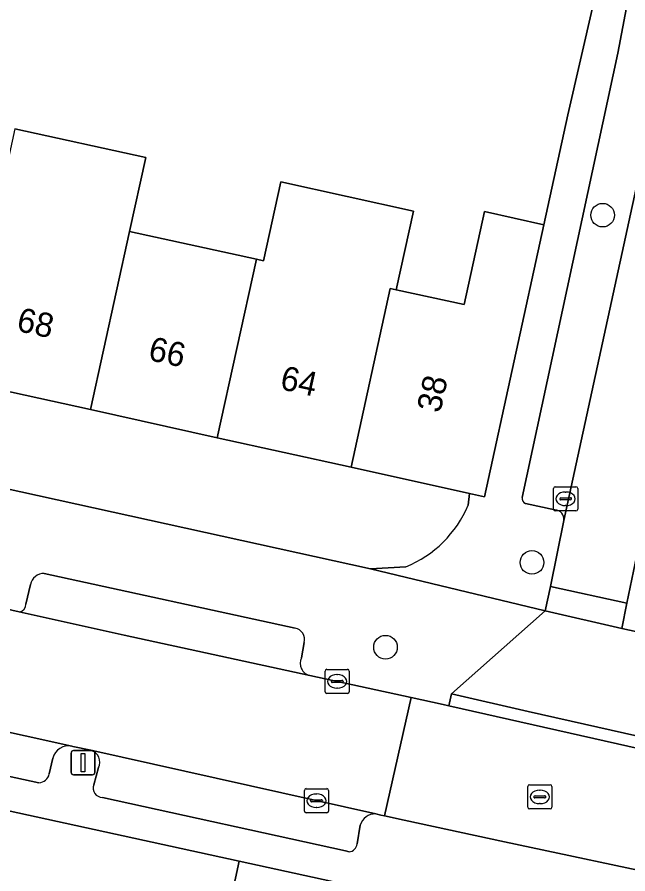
# Model space of a CAD drawing. Extents: x 162172 to 163187, y 382874 to 383685.
# Drawn here: x 162875.88 to 162901.13, y 383122.46 to 383157.89 of the extents above; entities that cross this region are included whole.
import ezdxf

# ---------------------------------------------------------------- set-up
doc = ezdxf.new("R2010")
doc.units = 0
for name, color, linetype in [('IMGEO_Boom', 7, 'Continuous'), ('IMGEO_Erf', 7, 'Continuous'), ('IMGEO_Groenvoorziening', 7, 'Continuous'), ('IMGEO_Kolk', 7, 'Continuous'), ('IMGEO_Lichtmast', 7, 'Continuous'), ('IMGEO_Muur', 7, 'Continuous'), ('IMGEO_Pand', 7, 'Continuous'), ('IMGEO_Pand_nummerreeks', 7, 'Continuous'), ('IMGEO_Parkeervlak_open', 7, 'Continuous'), ('IMGEO_Rijbaan_lokaal_open', 7, 'Continuous'), ('IMGEO_Rioolput', 7, 'Continuous'), ('IMGEO_Voetpad_open', 7, 'Continuous')]:
    doc.layers.add(name, color=color, linetype=linetype)

msp = doc.modelspace()

# ---------------------------------------------------------------- linework, layer by layer
at = {"layer": 'IMGEO_Boom'}
for centre in [(162900.09, 383149.702), (162897.168, 383135.339), (162891.11, 383131.831)]:
    msp.add_circle(centre, 0.489, dxfattribs=at)
at = {"layer": 'IMGEO_Erf'}
for points in [[(162875.775, 383153.273), (162881.192, 383152.088), (162880.523, 383149.03), (162885.772, 383147.881), (162886.065, 383147.817), (162886.778, 383151.075), (162892.265, 383149.874), (162891.553, 383146.616), (162894.366, 383146), (162895.21, 383149.856), (162897.653, 383149.297), (162898.651, 383153.856), (162899.697, 383158.408)], [(162894.525, 383137.704), (162894.584, 383138.19), (162889.691, 383139.272), (162884.155, 383140.497), (162878.909, 383141.658), (162873.493, 383142.856), (162867.971, 383144.078), (162862.64, 383145.258), (162857.179, 383146.466), (162851.552, 383147.711), (162846.22, 383148.923)], [(162849.281, 383144.142), (162890.494, 383135.078), (162891.954, 383135.159)]]:
    msp.add_lwpolyline(points, dxfattribs=at)
msp.add_arc((162890.188, 383139.514), 4.699, 292.0716, 337.346, dxfattribs=at)
at = {"layer": 'IMGEO_Groenvoorziening'}
for points in [[(162885.055, 383122.981), (162847.668, 383131.141), (162846.104, 383124.475), (162883.631, 383116.338)], [(162893.211, 383110.179), (162895.476, 383120.707), (162885.055, 383122.981), (162883.631, 383116.338), (162882.782, 383112.485)]]:
    msp.add_lwpolyline(points, close=True, dxfattribs=at)
at = {"layer": 'IMGEO_Kolk'}
for p, q in [((162898.057, 383137.543), (162898.057, 383138.395)), ((162898.132, 383138.469), (162898.984, 383138.469)), ((162899.058, 383138.395), (162899.058, 383137.543)), ((162898.316, 383137.963), (162898.316, 383137.975)), ((162898.359, 383138.012), (162898.757, 383138.012)), ((162898.545, 383138.249), (162898.57, 383138.249)), ((162898.8, 383137.975), (162898.8, 383137.963)), ((162898.754, 383137.926), (162898.356, 383137.926)), ((162898.568, 383137.689), (162898.543, 383137.689)), ((162898.984, 383137.469), (162898.132, 383137.469)), ((162888.686, 383130.916), (162889.538, 383130.916)), ((162888.611, 383129.99), (162888.611, 383130.842)), ((162889.099, 383130.696), (162889.124, 383130.696)), ((162889.612, 383130.842), (162889.612, 383129.99)), ((162888.87, 383130.41), (162888.87, 383130.422)), ((162889.308, 383130.373), (162888.91, 383130.373)), ((162888.913, 383130.459), (162889.311, 383130.459)), ((162889.122, 383130.136), (162889.097, 383130.136)), ((162889.354, 383130.422), (162889.354, 383130.41)), ((162889.538, 383129.916), (162888.686, 383129.916)), ((162887.755, 383125.054), (162887.755, 383125.906)), ((162887.83, 383125.98), (162888.682, 383125.98)), ((162888.756, 383125.906), (162888.756, 383125.054)), ((162888.243, 383125.76), (162888.268, 383125.76)), ((162888.014, 383125.474), (162888.014, 383125.486)), ((162888.452, 383125.437), (162888.054, 383125.437)), ((162888.057, 383125.523), (162888.455, 383125.523)), ((162888.266, 383125.2), (162888.241, 383125.2)), ((162888.498, 383125.486), (162888.498, 383125.474)), ((162888.682, 383124.98), (162887.83, 383124.98))]:
    msp.add_line(p, q, dxfattribs=at)
for points in [[(162898.057, 383137.543), (162898.057, 383138.395)], [(162898.132, 383138.469), (162898.984, 383138.469)], [(162899.058, 383138.395), (162899.058, 383137.543)], [(162898.984, 383137.469), (162898.132, 383137.469)], [(162888.686, 383130.916), (162889.538, 383130.916)], [(162888.611, 383129.99), (162888.611, 383130.842)], [(162889.612, 383130.842), (162889.612, 383129.99)], [(162889.538, 383129.916), (162888.686, 383129.916)], [(162887.755, 383125.054), (162887.755, 383125.906)], [(162887.83, 383125.98), (162888.682, 383125.98)], [(162888.756, 383125.906), (162888.756, 383125.054)], [(162888.682, 383124.98), (162887.83, 383124.98)]]:
    msp.add_lwpolyline(points, dxfattribs=at)
for centre, radius, start, end in [((162898.134, 383138.393), 0.0765, 91.552, 178.448), ((162898.134, 383138.393), 0.0765, 91.552, 178.448), ((162898.982, 383138.393), 0.0765, 1.552, 88.448), ((162898.982, 383138.393), 0.0765, 1.552, 88.448), ((162898.356, 383137.972), 0.0403, 85.8775, 175.7526), ((162898.353, 383137.962), 0.0366, 178.938, 274.7102), ((162898.757, 383137.969), 0.043, 264.8664, 352.4533), ((162898.761, 383137.974), 0.0386, 1.7309, 96.639), ((162898.134, 383137.545), 0.0765, 181.552, 268.448), ((162898.134, 383137.545), 0.0765, 181.552, 268.448), ((162898.982, 383137.545), 0.0765, 271.552, 358.448), ((162898.982, 383137.545), 0.0765, 271.552, 358.448), ((162888.688, 383130.84), 0.0765, 91.552, 178.448), ((162888.688, 383130.84), 0.0765, 91.552, 178.448), ((162889.536, 383130.84), 0.0765, 1.552, 88.448), ((162889.536, 383130.84), 0.0765, 1.552, 88.448), ((162888.91, 383130.419), 0.0403, 85.8775, 175.7526), ((162888.907, 383130.409), 0.0366, 178.938, 274.7102), ((162889.311, 383130.416), 0.043, 264.8664, 352.4533), ((162889.315, 383130.421), 0.0386, 1.7309, 96.639), ((162888.688, 383129.992), 0.0765, 181.552, 268.448), ((162888.688, 383129.992), 0.0765, 181.552, 268.448), ((162889.536, 383129.992), 0.0765, 271.552, 358.448), ((162889.536, 383129.992), 0.0765, 271.552, 358.448), ((162887.832, 383125.904), 0.0765, 91.552, 178.448), ((162887.832, 383125.904), 0.0765, 91.552, 178.448), ((162888.68, 383125.904), 0.0765, 1.552, 88.448), ((162888.68, 383125.904), 0.0765, 1.552, 88.448), ((162888.054, 383125.483), 0.0403, 85.8775, 175.7526), ((162888.051, 383125.473), 0.0366, 178.938, 274.7102), ((162888.455, 383125.48), 0.043, 264.8664, 352.4533), ((162888.459, 383125.485), 0.0386, 1.7309, 96.639), ((162887.832, 383125.056), 0.0765, 181.552, 268.448), ((162887.832, 383125.056), 0.0765, 181.552, 268.448), ((162888.68, 383125.056), 0.0765, 271.552, 358.448), ((162888.68, 383125.056), 0.0765, 271.552, 358.448)]:
    msp.add_arc(centre, radius, start, end, dxfattribs=at)
for centre, major_axis, ratio, start_param, end_param in [((162898.544, 383137.969), (-0.387, 0.002), 0.722429, 4.712389, 7.853982), ((162898.569, 383137.969), (-0.39, 0.002), 0.717154, 1.570796, 4.712389), ((162889.098, 383130.416), (-0.387, 0.002), 0.722429, 4.712389, 7.853982), ((162889.123, 383130.416), (-0.39, 0.002), 0.717154, 1.570796, 4.712389), ((162888.242, 383125.48), (-0.387, 0.002), 0.722429, 4.712389, 7.853982), ((162888.267, 383125.48), (-0.39, 0.002), 0.717154, 1.570796, 4.712389)]:
    msp.add_ellipse(centre, major_axis=major_axis, ratio=ratio, start_param=start_param, end_param=end_param, dxfattribs=at)
at = {"layer": 'IMGEO_Lichtmast'}
for p, q in [((162878.104, 383126.654), (162878.104, 383127.454)), ((162878.104, 383127.454), (162878.104, 383126.654)), ((162878.204, 383127.554), (162878.994, 383127.554)), ((162878.994, 383127.554), (162878.204, 383127.554)), ((162879.094, 383127.454), (162879.094, 383126.654)), ((162879.094, 383126.654), (162879.094, 383127.454)), ((162878.994, 383126.554), (162878.204, 383126.554)), ((162878.204, 383126.554), (162878.994, 383126.554))]:
    msp.add_line(p, q, dxfattribs=at)
msp.add_lwpolyline([(162878.524, 383127.429), (162878.674, 383127.429), (162878.674, 383126.679), (162878.524, 383126.679), (162878.524, 383127.429)], dxfattribs=at)
for centre, start, end in [((162878.204, 383127.454), 90, 180), ((162878.204, 383127.454), 90, 180), ((162878.994, 383127.454), 0, 90), ((162878.994, 383127.454), 360, 90), ((162878.204, 383126.654), 180, 270), ((162878.204, 383126.654), 180, 270), ((162878.994, 383126.654), 270, 0), ((162878.994, 383126.654), 270, 0)]:
    msp.add_arc(centre, 0.1, start, end, dxfattribs=at)
at = {"layer": 'IMGEO_Muur'}
msp.add_lwpolyline([(162898.651, 383153.856), (162897.653, 383149.297)], dxfattribs=at)
at = {"layer": 'IMGEO_Pand'}
for points in [[(162880.523, 383149.03), (162881.192, 383152.088), (162875.775, 383153.273), (162875.105, 383150.216), (162873.493, 383142.856), (162878.909, 383141.658)], [(162891.31, 383146.669), (162891.553, 383146.616), (162892.265, 383149.874), (162886.778, 383151.075), (162886.065, 383147.817), (162885.772, 383147.881), (162884.155, 383140.497), (162889.691, 383139.272)], [(162897.653, 383149.297), (162895.21, 383149.856), (162894.366, 383146), (162891.553, 383146.616), (162891.31, 383146.669), (162889.691, 383139.272), (162894.584, 383138.19), (162895.206, 383138.052)], [(162884.155, 383140.497), (162885.772, 383147.881), (162880.523, 383149.03), (162878.909, 383141.658)]]:
    msp.add_lwpolyline(points, close=True, dxfattribs=at)
at = {"layer": 'IMGEO_Parkeervlak_open'}
for points in [[(162898.486, 383137.076), (162902.633, 383156.139), (162903.644, 383161.345), (162904.903, 383169.786), (162905.415, 383173.218), (162909.988, 383203.872), (162910.508, 383207.3), (162914.959, 383237.052), (162915.456, 383240.511), (162917.253, 383252.345)], [(162901.688, 383161.501), (162900.715, 383156.409), (162896.768, 383138.028)], [(162896.898, 383137.774), (162898.118, 383137.516)], [(162887.374, 383132.623), (162876.994, 383134.882)], [(162876.426, 383134.423), (162876.233, 383133.614)], [(162875.962, 383133.292), (162880.296, 383132.332), (162887.978, 383130.662)], [(162887.642, 383131.386), (162887.744, 383132.032)], [(162878.142, 383127.739), (162866.417, 383130.336)], [(162866.926, 383128.361), (162876.776, 383126.226)], [(162890.71, 383124.934), (162878.924, 383127.566)], [(162877.204, 383126.59), (162877.346, 383127.244)], [(162879.24, 383126.851), (162879.041, 383126.141)], [(162879.401, 383125.617), (162889.458, 383123.402), (162889.603, 383123.37)], [(162889.938, 383123.696), (162890.067, 383124.468)]]:
    msp.add_lwpolyline(points, dxfattribs=at)
for centre, radius, start, end in [((162896.973, 383137.973), 0.213, 164.933, 249.2747), ((162898.107, 383137.133), 0.383, 351.4098, 88.406), ((162876.994, 383134.301), 0.581, 90.0041, 167.8792), ((162875.928, 383133.595), 0.305, 276.3372, 3.4938), ((162887.282, 383132.154), 0.478, 345.1543, 78.9436), ((162888.092, 383131.155), 0.506, 152.7968, 256.9941), ((162878.01, 383127.063), 0.688, 78.9586, 164.793), ((162878.788, 383127.078), 0.506, 333.3057, 74.3811), ((162876.76, 383126.678), 0.452, 271.9709, 348.7892), ((162879.41, 383126.009), 0.392, 160.2431, 268.7368), ((162890.682, 383124.297), 0.638, 87.4503, 164.4134), ((162889.579, 383123.73), 0.361, 273.865, 354.5748)]:
    msp.add_arc(centre, radius, start, end, dxfattribs=at)
at = {"layer": 'IMGEO_Rijbaan_lokaal_open'}
for points in [[(162907.047, 383162.397), (162908.06, 383169.286), (162904.903, 383169.786), (162903.644, 383161.345), (162902.633, 383156.139), (162898.486, 383137.076), (162897.935, 383134.342), (162901.089, 383133.647), (162901.642, 383136.296), (162905.609, 383154.573)], [(162845.379, 383133.647), (162862.098, 383129.901), (162866.417, 383130.336), (162878.142, 383127.739), (162878.178, 383127.731), (162878.924, 383127.566), (162890.71, 383124.934), (162890.923, 383124.886), (162891.066, 383124.855), (162892.167, 383129.751), (162887.978, 383130.662), (162880.296, 383132.332), (162875.962, 383133.292), (162874.733, 383133.564), (162862.79, 383136.209), (162860.101, 383135.474), (162859.892, 383135.417), (162848.58, 383137.957)]]:
    msp.add_lwpolyline(points, dxfattribs=at)
for points in [[(162901.089, 383133.647), (162897.935, 383134.342), (162897.714, 383133.338), (162900.887, 383132.611)], [(162892.167, 383129.751), (162891.066, 383124.855), (162891.879, 383124.673), (162896.034, 383123.787), (162903.29, 383122.239), (162904.361, 383127.004), (162902.668, 383127.387), (162893.736, 383129.407), (162893.499, 383129.461)]]:
    msp.add_lwpolyline(points, close=True, dxfattribs=at)
at = {"layer": 'IMGEO_Rioolput'}
for p, q in [((162896.992, 383125.214), (162896.992, 383126.066)), ((162897.067, 383126.14), (162897.919, 383126.14)), ((162897.48, 383125.92), (162897.505, 383125.92)), ((162897.993, 383126.066), (162897.993, 383125.214)), ((162897.251, 383125.634), (162897.251, 383125.646)), ((162897.689, 383125.597), (162897.291, 383125.597)), ((162897.294, 383125.683), (162897.692, 383125.683)), ((162897.735, 383125.646), (162897.735, 383125.634)), ((162897.503, 383125.36), (162897.478, 383125.36)), ((162897.919, 383125.14), (162897.067, 383125.14))]:
    msp.add_line(p, q, dxfattribs=at)
for points in [[(162896.992, 383125.214), (162896.992, 383126.066)], [(162897.067, 383126.14), (162897.919, 383126.14)], [(162897.993, 383126.066), (162897.993, 383125.214)], [(162897.919, 383125.14), (162897.067, 383125.14)]]:
    msp.add_lwpolyline(points, dxfattribs=at)
for centre, radius, start, end in [((162897.069, 383126.064), 0.0765, 91.552, 178.448), ((162897.069, 383126.064), 0.0765, 91.552, 178.448), ((162897.917, 383126.064), 0.0765, 1.552, 88.448), ((162897.917, 383126.064), 0.0765, 1.552, 88.448), ((162897.291, 383125.643), 0.0403, 85.8775, 175.7526), ((162897.288, 383125.633), 0.0366, 178.938, 274.7102), ((162897.692, 383125.64), 0.043, 264.8664, 352.4533), ((162897.696, 383125.645), 0.0386, 1.7309, 96.639), ((162897.069, 383125.216), 0.0765, 181.552, 268.448), ((162897.069, 383125.216), 0.0765, 181.552, 268.448), ((162897.917, 383125.216), 0.0765, 271.552, 358.448), ((162897.917, 383125.216), 0.0765, 271.552, 358.448)]:
    msp.add_arc(centre, radius, start, end, dxfattribs=at)
for centre, major_axis, ratio, start_param, end_param in [((162897.479, 383125.64), (-0.387, 0.002), 0.722429, 4.712389, 7.853982), ((162897.504, 383125.64), (-0.39, 0.002), 0.717154, 1.570796, 4.712389)]:
    msp.add_ellipse(centre, major_axis=major_axis, ratio=ratio, start_param=start_param, end_param=end_param, dxfattribs=at)
at = {"layer": 'IMGEO_Voetpad_open'}
for points in [[(162915.566, 383261.8), (162914.441, 383273.117), (162912.274, 383273.237), (162913.119, 383266.134), (162914.003, 383254.234), (162913.526, 383251.254), (162913.333, 383250), (162913.302, 383249.799), (162906.731, 383207.017), (162906.539, 383205.766), (162906.505, 383205.532), (162900.276, 383163.119), (162900.06, 383161.648), (162900.192, 383161.628), (162899.697, 383158.408), (162898.651, 383153.856), (162897.653, 383149.297), (162895.206, 383138.052), (162894.584, 383138.19), (162894.525, 383137.704)], [(162896.768, 383138.028), (162900.715, 383156.409), (162901.688, 383161.501)], [(162887.978, 383130.662), (162892.167, 383129.751), (162893.499, 383129.461), (162893.736, 383129.407), (162893.836, 383129.896), (162897.714, 383133.338), (162890.494, 383135.078), (162849.281, 383144.142), (162840.902, 383145.807), (162837.507, 383146.561), (162828.498, 383148.603), (162828.515, 383148.712), (162789.447, 383157.378)], [(162781.287, 383145.909), (162791.466, 383143.63), (162803.424, 383140.952), (162804.069, 383139.814), (162825.472, 383135.017), (162825.865, 383136.021), (162835.759, 383133.843), (162833.499, 383123.373), (162835.291, 383122.984), (162837.523, 383133.355), (162847.668, 383131.141), (162885.055, 383122.981), (162895.476, 383120.707), (162893.211, 383110.179), (162894.994, 383109.803), (162897.369, 383120.283), (162908.002, 383117.921), (162948.359, 383108.955)], [(162898.118, 383137.516), (162896.898, 383137.774)], [(162891.954, 383135.159), (162890.494, 383135.078), (162897.714, 383133.338), (162897.935, 383134.342), (162898.486, 383137.076)], [(162901.642, 383136.296), (162901.089, 383133.647), (162900.887, 383132.611), (162908.832, 383130.883), (162908.878, 383131)], [(162876.994, 383134.882), (162887.374, 383132.623)], [(162876.233, 383133.614), (162876.426, 383134.423)], [(162874.733, 383133.564), (162875.962, 383133.292)], [(163025.113, 383105.327), (163021.691, 383106.09), (163014.15, 383107.727), (163000, 383110.85), (162970.558, 383117.347), (162963.175, 383118.833), (162959.964, 383119.516), (162952.155, 383121.467), (162908.878, 383131), (162908.832, 383130.883), (162900.887, 383132.611), (162897.714, 383133.338), (162893.836, 383129.896), (162897.009, 383129.178), (162902.768, 383127.876), (162902.668, 383127.387), (162904.361, 383127.004), (162907.758, 383126.235), (162908.106, 383126.159)], [(162887.744, 383132.032), (162887.642, 383131.386)], [(162876.776, 383126.226), (162866.926, 383128.361)], [(162878.924, 383127.566), (162878.178, 383127.731), (162878.142, 383127.739)], [(162877.346, 383127.244), (162877.204, 383126.59)], [(162879.041, 383126.141), (162879.24, 383126.851)], [(162889.603, 383123.37), (162889.458, 383123.402), (162879.401, 383125.617)], [(162907.091, 383121.427), (162906.708, 383121.51), (162903.29, 383122.239), (162896.034, 383123.787), (162891.879, 383124.673), (162891.066, 383124.855), (162890.923, 383124.886), (162890.71, 383124.934)], [(162890.067, 383124.468), (162889.938, 383123.696)]]:
    msp.add_lwpolyline(points, dxfattribs=at)
msp.add_lwpolyline([(162902.668, 383127.387), (162902.768, 383127.876), (162897.009, 383129.178), (162893.836, 383129.896), (162893.736, 383129.407)], close=True, dxfattribs=at)
for centre, radius, start, end in [((162896.973, 383137.973), 0.213, 164.933, 249.2747), ((162890.188, 383139.514), 4.699, 292.0716, 337.346), ((162898.107, 383137.133), 0.383, 351.4098, 88.406), ((162876.994, 383134.301), 0.581, 90.0041, 167.8792), ((162875.928, 383133.595), 0.305, 276.3372, 3.4938), ((162887.282, 383132.154), 0.478, 345.1543, 78.9436), ((162888.092, 383131.155), 0.506, 152.7968, 256.9941), ((162878.01, 383127.063), 0.688, 78.9586, 164.793), ((162878.788, 383127.078), 0.506, 333.3057, 74.3811), ((162876.76, 383126.678), 0.452, 271.9709, 348.7892), ((162879.41, 383126.009), 0.392, 160.2431, 268.7368), ((162890.682, 383124.297), 0.638, 87.4503, 164.4134), ((162889.579, 383123.73), 0.361, 273.865, 354.5748)]:
    msp.add_arc(centre, radius, start, end, dxfattribs=at)

# ---------------------------------------------------------------- texts
at = {"layer": 'IMGEO_Pand_nummerreeks'}
for s, rotation, p in [('68', 347.5267, (162875.81, 383144.925)), ('66', 347.5242, (162881.255, 383143.719)), ('64', 347.5267, (162886.704, 383142.514)), ('38', 77.7217, (162893.374, 383141.489))]:
    msp.add_text(s, height=1, rotation=rotation, dxfattribs=at).set_placement(p)

doc.saveas('drawing.dxf')
